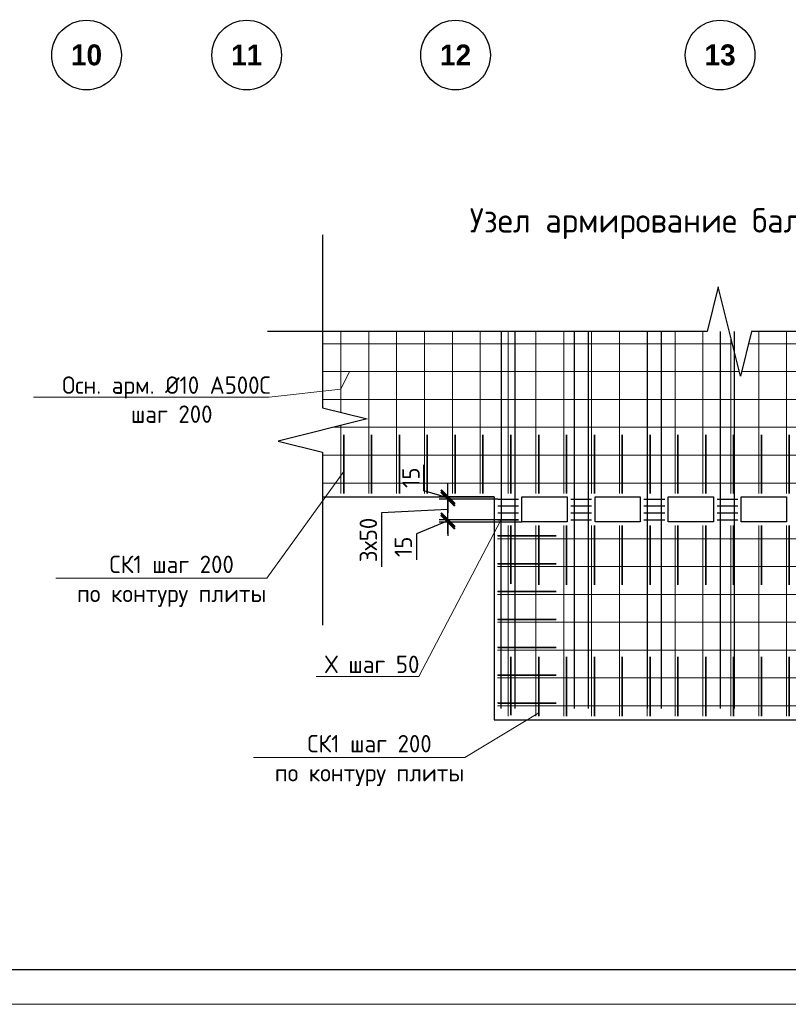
# Model space of a CAD drawing. Header units: millimetres. Extents: x -42044588 to 856694, y -806701 to 941911.
# Tile 981 of 1056: x -69050 to -58011, y -155548 to -141408. Entities that reach past the tile are written whole.
import ezdxf
from ezdxf import colors
from ezdxf.entities.mleader import LeaderData, LeaderLine
from ezdxf.math import Vec2, Vec3

# ---------------------------------------------------------------- set-up
doc = ezdxf.new("R2010")
doc.units = ezdxf.units.MM
doc.linetypes.add('______5', pattern=[1100, 800, -100, 100, -100])
for name, color, linetype, lineweight in [('RAZMER', 100, 'Continuous', 15), ('Выноски', 20, 'Continuous', 20), ('Оси', 40, '______5', 18), ('Перекрытие ж_бетон', 1, 'Continuous', 30), ('подоснова', 151, 'Continuous', 5), ('поз.', 2, 'Continuous', 25), ('РАЗМЕРЫ', 1, 'Continuous', 9), ('Текст', 7, 'Continuous', 25), ('ТОНКИЕ', 7, 'Continuous', 9), ('Узлы', 7, 'Continuous', 0)]:
    doc.layers.add(name, color=color, linetype=linetype, lineweight=lineweight)
doc.layers.add('ТОЛСТЫЕ_ОСНОВНЫЕ', color=6, linetype='Continuous')
doc.styles.add('Century Gothic', font='GOTHIC.TTF')
doc.styles.add('GOST-2.304_Type-B', font='GOST_Common.ttf')
doc.styles.add('ГОСТ', font='GOST_Common.ttf')
doc.dimstyles.new('СПДС', dxfattribs={"dimscale": 100, "dimtxt": 2.5, "dimasz": 2, "dimexe": 1.25, "dimexo": 0, "dimtad": 1, "dimdec": 0, "dimrnd": 5, "dimtxsty": 'GOST-2.304_Type-B', "dimblk": 'ARCHTICK', "dimcen": 2.5, "dimdle": 2, "dimclrd": 1, "dimclre": 1, "dimclrt": 1, "dimadec": 0, "dimazin": 2, "dimtfac": 0.75, "dimtdec": 0, "dimtmove": 1, "dimatfit": 3, "dimfxl": 0, "dimtolj": 1, "dimarcsym": 0})

# ---------------------------------------------------------------- blocks, each defined once
blk = doc.blocks.new('A$Cd09756da')
at = {"layer": 'Текст', "color": 7, "attachment_point": 1, "style": 'ГОСТ'}
for s, width, heights, insert, char_height in [('\\pi594.35517;{\\fTimes New Roman|b0|i0|c204|p18;\\C256;Строительство жилого комплекса со  встроенными помещениями \\P\\pi1441.86779;общественного-делового, коммерческого назначения и \\P\\pi41.3631;поликлиническим учреждением по адресу: г. Чита, ул. 1-я Коллективная}', 11543.07, [0], (-11741, 4333), 250), ('\\pi389.01406;{\\fTimes New Roman|b0|i0|c204|p18;\\C256;«Жилой дом со встроенными помещениями \\P\\pi641.91601;общественно-делового и коммерческого \\P\\pi302.06381;назначения на первом этаже здания», поз. 3.1\\P}', 7000, [1500], (-12014, 2803), 225)]:
    blk.add_mtext_dynamic_manual_height_columns(s, width=width, gutter_width=12.5, heights=heights, dxfattribs=dict(at, insert=insert, char_height=char_height))
blk = doc.blocks.new('NSY101')
at = {"color": 0, "linetype": 'ByBlock', "lineweight": -2}
blk.add_circle((0, 0), 50, dxfattribs=at)
blk = doc.blocks.new('СЛОЖНЫЙ_ОБЪЕКТ_37')
at = {"layer": 'Оси', "color": 16, "linetype": 'Continuous', "lineweight": 25, "transparency": 33554687, "xscale": 9.999999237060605, "yscale": 9.999999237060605, "zscale": 9.999999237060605}
blk.add_blockref('NSY101', (36213, -43009), dxfattribs=at)
at = {"layer": 'Оси', "color": 16, "linetype": 'Continuous', "lineweight": 25, "transparency": 33554687, "insert": (36213, -43009), "char_height": 300, "width": 620, "attachment_point": 5, "style": 'Century Gothic'}
blk.add_mtext('\\A1;{\\fCentury Gothic|i0|b1;\\H300.000000;\\W1.000000;\\C16;10}\\P', dxfattribs=at)
blk = doc.blocks.new('СЛОЖНЫЙ_ОБЪЕКТ_38')
at = {"layer": 'Оси', "color": 16, "linetype": 'Continuous', "lineweight": 25, "transparency": 33554687, "xscale": 9.999999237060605, "yscale": 9.999999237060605, "zscale": 9.999999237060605}
blk.add_blockref('NSY101', (38513, -43009), dxfattribs=at)
at = {"layer": 'Оси', "color": 16, "linetype": 'Continuous', "lineweight": 25, "transparency": 33554687, "insert": (38513, -43009), "char_height": 300, "width": 620, "attachment_point": 5, "style": 'Century Gothic'}
blk.add_mtext('\\A1;{\\fCentury Gothic|i0|b1;\\H300.000000;\\W1.000000;\\C16;11}\\P', dxfattribs=at)
blk = doc.blocks.new('СЛОЖНЫЙ_ОБЪЕКТ_39')
at = {"layer": 'Оси', "color": 16, "linetype": 'Continuous', "lineweight": 25, "transparency": 33554687, "xscale": 9.999999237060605, "yscale": 9.999999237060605, "zscale": 9.999999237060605}
blk.add_blockref('NSY101', (41513, -43009), dxfattribs=at)
at = {"layer": 'Оси', "color": 16, "linetype": 'Continuous', "lineweight": 25, "transparency": 33554687, "insert": (41513, -43009), "char_height": 300, "width": 620, "attachment_point": 5, "style": 'Century Gothic'}
blk.add_mtext('\\A1;{\\fCentury Gothic|i0|b1;\\H300.000000;\\W1.000000;\\C16;12}\\P', dxfattribs=at)
blk = doc.blocks.new('СЛОЖНЫЙ_ОБЪЕКТ_40')
at = {"layer": 'Оси', "color": 16, "linetype": 'Continuous', "lineweight": 25, "transparency": 33554687, "xscale": 9.999999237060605, "yscale": 9.999999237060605, "zscale": 9.999999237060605}
blk.add_blockref('NSY101', (45313, -43009), dxfattribs=at)
at = {"layer": 'Оси', "color": 16, "linetype": 'Continuous', "lineweight": 25, "transparency": 33554687, "insert": (45313, -43009), "char_height": 300, "width": 620, "attachment_point": 5, "style": 'Century Gothic'}
blk.add_mtext('\\A1;{\\fCentury Gothic|i0|b1;\\H300.000000;\\W1.000000;\\C16;13}\\P', dxfattribs=at)
blk = doc.blocks.new('оси блок 2')
at = {"layer": 'Оси', "color": 16, "linetype": 'Continuous', "lineweight": 25, "transparency": 33554687}
for name in ['СЛОЖНЫЙ_ОБЪЕКТ_37', 'СЛОЖНЫЙ_ОБЪЕКТ_38', 'СЛОЖНЫЙ_ОБЪЕКТ_39', 'СЛОЖНЫЙ_ОБЪЕКТ_40']:
    blk.add_blockref(name, (-90418.2, -305420.5), dxfattribs=at)
blk = doc.blocks.new('основная сетка узел плиты')
at = {"layer": 'поз.', "linetype": 'Continuous', "elevation": 200}
blk.add_lwpolyline([(52344, -176314), (45774, -176314)], dxfattribs=at)
at = {"layer": 'РАЗМЕРЫ', "color": 9, "true_color": 0xc7c8ca, "elevation": 200}
for points in [[(39875, -176314), (39875, -177473)], [(40275, -176314), (40275, -178639)], [(40675, -176314), (40675, -178639)], [(41075, -176314), (41075, -178639)], [(41475, -176314), (41475, -178639)], [(41875, -176314), (41875, -178639)], [(42275, -176314), (42275, -178639)], [(42675, -176314), (42675, -178639)], [(43075, -176314), (43075, -178639)], [(43475, -176314), (43475, -178639)], [(43875, -176314), (43875, -178639)], [(44275, -176314), (44275, -178639)], [(44675, -176314), (44675, -178639)], [(45075, -176314), (45075, -178639)], [(45875, -176314), (45875, -178639)], [(46275, -176314), (46275, -178639)], [(46675, -176314), (46675, -178639)], [(47075, -176314), (47075, -178639)], [(47475, -176314), (47475, -178639)], [(47875, -176314), (47875, -178639)], [(48275, -176314), (48275, -178639)], [(48675, -176314), (48675, -178639)], [(49075, -176314), (49075, -178639)], [(49475, -176314), (49475, -178639)], [(49875, -176314), (49875, -178639)], [(50275, -176314), (50275, -177800)], [(45475, -176400), (45475, -178639)], [(39611, -176489), (45498, -176489)], [(45730, -176489), (50566, -176489)], [(39611, -176889), (45598, -176889)], [(45630, -176889), (50566, -176889)], [(39611, -177289), (50566, -177289)], [(39765, -177689), (50720, -177689)], [(39875, -177661), (39875, -178639)], [(50275, -177975), (50275, -178639)], [(39611, -178089), (50566, -178089)], [(39611, -178489), (50566, -178489)], [(42275, -179099), (42275, -181839)], [(42675, -179099), (42675, -181839)], [(43075, -179099), (43075, -181839)], [(43475, -179099), (43475, -181839)], [(43875, -179099), (43875, -181839)], [(44275, -179099), (44275, -181839)], [(44675, -179099), (44675, -181839)], [(45075, -179099), (45075, -181839)], [(45475, -179099), (45475, -181839)], [(45875, -179099), (45875, -181839)], [(46275, -179099), (46275, -181839)], [(46675, -179099), (46675, -181839)], [(47075, -179099), (47075, -181839)], [(47475, -179099), (47475, -181839)], [(47875, -179099), (47875, -181839)], [(48275, -179099), (48275, -181839)], [(48675, -179099), (48675, -181839)], [(42126, -179289), (48725, -179289)], [(42126, -179689), (48725, -179689)], [(42126, -180089), (48725, -180089)], [(42126, -180489), (48725, -180489)], [(42126, -180889), (48725, -180889)], [(42126, -181289), (48725, -181289)], [(42126, -181689), (48725, -181689)]]:
    blk.add_lwpolyline(points, dxfattribs=at)
at = {"layer": 'РАЗМЕРЫ', "color": 252, "lineweight": 35, "true_color": 0x939598, "elevation": 200}
for points in [[(39915, -178639), (39915, -178639), (39915, -177799)], [(40315, -178639), (40315, -178639), (40315, -177799)], [(40715, -178639), (40715, -178639), (40715, -177799)], [(41115, -178639), (41115, -178639), (41115, -177799)], [(41515, -178639), (41515, -178639), (41515, -177799)], [(41915, -178639), (41915, -178639), (41915, -177799)], [(42315, -178639), (42315, -178639), (42315, -177799)], [(42715, -178639), (42715, -178639), (42715, -177799)], [(43115, -178639), (43115, -178639), (43115, -177799)], [(43515, -178639), (43515, -178639), (43515, -177799)], [(43915, -178639), (43915, -178639), (43915, -177799)], [(44315, -178639), (44315, -178639), (44315, -177799)], [(44715, -178639), (44715, -178639), (44715, -177799)], [(45115, -178639), (45115, -178639), (45115, -177799)], [(45515, -178639), (45515, -178639), (45515, -177799)], [(45915, -178639), (45915, -178639), (45915, -177799)], [(46315, -178639), (46315, -178639), (46315, -177799)], [(46715, -178639), (46715, -178639), (46715, -177799)], [(47115, -178639), (47115, -178639), (47115, -177799)], [(47515, -178639), (47515, -178639), (47515, -177799)], [(47915, -178639), (47915, -178639), (47915, -177799)], [(48315, -178639), (48315, -178639), (48315, -177799)], [(48715, -178639), (48715, -178639), (48715, -177799)], [(49115, -178639), (49115, -178639), (49115, -177799)], [(49515, -178639), (49515, -178639), (49515, -177799)], [(49915, -178639), (49915, -178639), (49915, -177799)], [(50315, -178639), (50315, -178639), (50315, -177985)], [(42315, -179937), (42315, -179937), (42315, -179097)], [(42715, -179951), (42715, -179951), (42715, -179097)], [(43115, -179951), (43115, -179951), (43115, -179097)], [(43515, -179951), (43515, -179951), (43515, -179097)], [(43915, -179951), (43915, -179951), (43915, -179097)], [(44315, -179951), (44315, -179951), (44315, -179097)], [(44715, -179951), (44715, -179951), (44715, -179097)], [(45115, -179951), (45115, -179951), (45115, -179097)], [(45515, -179951), (45515, -179951), (45515, -179097)], [(45915, -179951), (45915, -179951), (45915, -179097)], [(46315, -179951), (46315, -179951), (46315, -179097)], [(46715, -179951), (46715, -179951), (46715, -179097)], [(47115, -179951), (47115, -179951), (47115, -179097)], [(47515, -179951), (47515, -179951), (47515, -179097)], [(47915, -179951), (47915, -179951), (47915, -179097)], [(48315, -179951), (48315, -179951), (48315, -179097)], [(42128, -179249), (42128, -179249), (42968, -179249)], [(48723, -179249), (48723, -179249), (47883, -179249)], [(42128, -179649), (42128, -179649), (42968, -179649)], [(48723, -179649), (48723, -179649), (47883, -179649)], [(42128, -180049), (42128, -180049), (42968, -180049)], [(48723, -180049), (48723, -180049), (47883, -180049)], [(42128, -180449), (42128, -180449), (42968, -180449)], [(48723, -180449), (48723, -180449), (47883, -180449)], [(42128, -180849), (42128, -180849), (42968, -180849)], [(42315, -181824), (42315, -181824), (42315, -180984)], [(42715, -181839), (42715, -181839), (42715, -180984)], [(43115, -181839), (43115, -181839), (43115, -180984)], [(43515, -181839), (43515, -181839), (43515, -180984)], [(43915, -181839), (43915, -181839), (43915, -180984)], [(44315, -181839), (44315, -181839), (44315, -180984)], [(44715, -181839), (44715, -181839), (44715, -180984)], [(45115, -181839), (45115, -181839), (45115, -180984)], [(45515, -181839), (45515, -181839), (45515, -180984)], [(45915, -181839), (45915, -181839), (45915, -180984)], [(46315, -181839), (46315, -181839), (46315, -180984)], [(46715, -181839), (46715, -181839), (46715, -180984)], [(47115, -181839), (47115, -181839), (47115, -180984)], [(47515, -181839), (47515, -181839), (47515, -180984)], [(48723, -180849), (48723, -180849), (47883, -180849)], [(47915, -181839), (47915, -181839), (47915, -180984)], [(48315, -181839), (48315, -181839), (48315, -180984)], [(42128, -181249), (42128, -181249), (42968, -181249)], [(48723, -181249), (48723, -181249), (47883, -181249)], [(42128, -181649), (42128, -181649), (42968, -181649)], [(48723, -181649), (48723, -181649), (47883, -181649)]]:
    blk.add_lwpolyline(points, dxfattribs=at)
blk = doc.blocks.new('_None')
blk = doc.blocks.new('_ArchTick')
at = {"color": 0, "linetype": 'ByBlock', "const_width": 0.15}
blk.add_lwpolyline([(-0.5, -0.5), (0.5, 0.5)], dxfattribs=at)
blk = doc.blocks.new('*D1471')
at = {"layer": 'DEFPOINTS', "color": 0, "transparency": 16777216}
for p in [(-62900, -148592), (-61886, -148592, 0), (-61836, -148622, 0)]:
    blk.add_point(p, dxfattribs=at)
at = {"layer": 'РАЗМЕРЫ', "color": 1, "lineweight": -2, "transparency": 16777216}
for p, q in [((-62900, -148592), (-62900, -148392)), ((-62900, -148607), (-63353, -148790)), ((-61886, -148592), (-63025, -148592)), ((-62900, -148622), (-62900, -148592)), ((-62900, -148622), (-62900, -148592)), ((-61836, -148622), (-63025, -148622)), ((-62900, -148622), (-62900, -148822)), ((-63353, -148790), (-63353, -149165))]:
    blk.add_line(p, q, dxfattribs=at)
at = {"layer": 'РАЗМЕРЫ', "color": 1, "lineweight": -2, "transparency": 16777216, "xscale": 200, "yscale": 200, "zscale": 200}
for p, rotation in [((-62900, -148592), 270), ((-62900, -148622), 90)]:
    blk.add_blockref('_ArchTick', p, dxfattribs=dict(at, rotation=rotation))
at = {"layer": 'РАЗМЕРЫ', "color": 1, "lineweight": 0, "transparency": 16777216, "insert": (-63540, -148978), "char_height": 250, "attachment_point": 5, "rotation": 90, "style": 'GOST-2.304_Type-B'}
blk.add_mtext('\\A1;15', dxfattribs=at)
blk = doc.blocks.new('*D1472')
at = {"layer": 'DEFPOINTS', "color": 0, "transparency": 16777216}
for p in [(-62900, -148292), (-62185, -148292, 0), (-61886, -148592, 0)]:
    blk.add_point(p, dxfattribs=at)
at = {"layer": 'РАЗМЕРЫ', "color": 1, "lineweight": -2, "transparency": 16777216}
for p, q in [((-62900, -148792), (-62900, -148092)), ((-62185, -148292), (-63025, -148292)), ((-62900, -148442), (-63855, -148492)), ((-63855, -148492), (-63855, -149267)), ((-61886, -148592), (-63025, -148592))]:
    blk.add_line(p, q, dxfattribs=at)
at = {"layer": 'РАЗМЕРЫ', "color": 1, "lineweight": -2, "transparency": 16777216, "xscale": 200, "yscale": 200, "zscale": 200}
for p, rotation in [((-62900, -148292), 90), ((-62900, -148592), 270)]:
    blk.add_blockref('_ArchTick', p, dxfattribs=dict(at, rotation=rotation))
at = {"layer": 'РАЗМЕРЫ', "color": 1, "lineweight": 0, "transparency": 16777216, "insert": (-64043, -148880), "char_height": 250, "attachment_point": 5, "rotation": 90, "style": 'GOST-2.304_Type-B'}
blk.add_mtext('\\A1;3х50', dxfattribs=at)
blk = doc.blocks.new('*D1473')
at = {"layer": 'DEFPOINTS', "color": 0, "transparency": 16777216}
for p in [(-62900, -148262), (-62235, -148262), (-62185, -148292, 0)]:
    blk.add_point(p, dxfattribs=at)
at = {"layer": 'РАЗМЕРЫ', "color": 1, "lineweight": -2, "transparency": 16777216}
for p, q in [((-63244, -148174), (-63244, -147799)), ((-62900, -148277), (-63244, -148174)), ((-62900, -148262), (-62900, -148062)), ((-62235, -148262), (-63025, -148262)), ((-62185, -148292), (-63025, -148292)), ((-62900, -148292), (-62900, -148262)), ((-62900, -148292), (-62900, -148262)), ((-62900, -148292), (-62900, -148492))]:
    blk.add_line(p, q, dxfattribs=at)
at = {"layer": 'РАЗМЕРЫ', "color": 1, "lineweight": -2, "transparency": 16777216, "xscale": 200, "yscale": 200, "zscale": 200}
for p, rotation in [((-62900, -148262), 270), ((-62900, -148292), 90)]:
    blk.add_blockref('_ArchTick', p, dxfattribs=dict(at, rotation=rotation))
at = {"layer": 'РАЗМЕРЫ', "color": 1, "lineweight": 0, "transparency": 16777216, "insert": (-63431, -147986), "char_height": 250, "attachment_point": 5, "rotation": 90, "style": 'GOST-2.304_Type-B'}
blk.add_mtext('\\A1;15', dxfattribs=at)
blk = doc.blocks.new('*U6686')
at = {"layer": 'ТОЛСТЫЕ_ОСНОВНЫЕ', "color": 6}
blk.add_lwpolyline([(20, 5), (886, 5), (886, 415), (20, 415)], close=True, dxfattribs=at)
at = {"layer": 'ТОНКИЕ'}
blk.add_lwpolyline([(0, 0), (891, 0), (891, 420), (0, 420)], close=True, dxfattribs=at)

msp = doc.modelspace()

# ---------------------------------------------------------------- linework, layer by layer
at = {"layer": 'RAZMER', "lineweight": 30}
for points, elevation in [([(-62137.221, -145886.677), (-62137.391, -151301.68)], 0.249), ([(-61937.221, -145886.677), (-61937.391, -151301.68)], 0.249), ([(-61087.061, -145886.677), (-61087.231, -151301.68)], 0.071), ([(-60887.061, -145886.677), (-60887.231, -151301.68)], 0.071), ([(-60037.274, -145886.677), (-60037.444, -151301.68)], 0.285), ([(-59837.274, -145886.677), (-59837.444, -151301.68)], 0.285), ([(-58987.115, -145886.677), (-58987.284, -151301.68)], 0.107), ([(-58787.115, -145886.677), (-58787.284, -151301.68)], 0.107), ([(-62184.811, -148291.68), (-61886.458, -148291.68)], -0.036), ([(-61134.651, -148291.68), (-60836.298, -148291.68)], -0.214), ([(-59034.704, -148291.68), (-58736.351, -148291.68)], -0.178), ([(-62184.811, -148391.68), (-61886.458, -148391.68)], -0.036), ([(-61134.651, -148391.68), (-60836.298, -148391.68)], -0.214), ([(-59034.704, -148391.68), (-58736.351, -148391.68)], -0.178), ([(-62184.811, -148491.68), (-61886.458, -148491.68)], -0.036), ([(-62184.811, -148591.68), (-61886.458, -148591.68)], -0.036), ([(-61134.651, -148491.68), (-60836.298, -148491.68)], -0.214), ([(-61134.651, -148591.68), (-60836.298, -148591.68)], -0.214), ([(-59034.704, -148491.68), (-58736.351, -148491.68)], -0.178), ([(-59034.704, -148591.68), (-58736.351, -148591.68)], -0.178)]:
    msp.add_lwpolyline(points, dxfattribs=dict(at, elevation=elevation))
for points in [[(-60084.864, -148291.68), (-59786.511, -148291.68)], [(-60084.864, -148391.68), (-59786.511, -148391.68)], [(-60084.864, -148491.68), (-59786.511, -148491.68)], [(-60084.864, -148591.68), (-59786.511, -148591.68)]]:
    msp.add_lwpolyline(points, dxfattribs=at)
at = {"layer": 'Перекрытие ж_бетон'}
msp.add_lwpolyline([(-64699.972, -148261.611), (-62234.811, -148261.611), (-62234.811, -151461.61), (-55535.731, -151461.61), (-55535.742, -148261.61), (-53745.337, -148261.61)], dxfattribs=at)
for points, elevation in [([(-61186.458, -148621.68), (-61836.458, -148621.68), (-61836.458, -148261.68), (-61186.458, -148261.68)], -0.036), ([(-60136.298, -148621.68), (-60786.298, -148621.68), (-60786.298, -148261.68), (-60136.298, -148261.68)], -0.214), ([(-58036.351, -148621.68), (-58686.351, -148621.68), (-58686.351, -148261.68), (-58036.351, -148261.68)], -0.178)]:
    msp.add_lwpolyline(points, close=True, dxfattribs=dict(at, elevation=elevation))
msp.add_lwpolyline([(-59086.511, -148621.68), (-59736.511, -148621.68), (-59736.511, -148261.68), (-59086.511, -148261.68)], close=True, dxfattribs=at)
at = {"layer": 'поз.', "linetype": 'Continuous'}
for points in [[(-64699.969, -144496.133), (-64699.969, -146980.133)], [(-59017.349, -145246.677), (-59177.349, -145886.677), (-65492.736, -145886.677)], [(-58537.349, -145886.677), (-58697.349, -146526.677), (-59017.349, -145246.677)], [(-64699.969, -146980.133), (-64059.969, -147140.133), (-65339.969, -147460.133)], [(-65339.969, -147460.133), (-64699.969, -147620.133), (-64699.969, -150104.134)]]:
    msp.add_lwpolyline(points, dxfattribs=at)

# ---------------------------------------------------------------- block references
at = {"xscale": 100, "yscale": 100, "zscale": 100}
msp.add_blockref('*U6686', (-106840.159, -155548.17), dxfattribs=at)
at = {"lineweight": 50, "ltscale": 100}
msp.add_blockref('A$Cd09756da', (-114599.263, -154806.226), dxfattribs=at)
at = {"layer": 'РАЗМЕРЫ'}
msp.add_blockref('оси блок 2', (-13885.049, 206513.559), dxfattribs=at)
at = {"layer": 'РАЗМЕРЫ', "lineweight": 35}
msp.add_blockref('основная сетка узел плиты', (-104311.133, 30427.112, -200.089), dxfattribs=at)

# ---------------------------------------------------------------- texts
at = {"ltscale": 100, "insert": (-133805.873, -133990.634), "char_height": 250, "attachment_point": 1, "style": 'ГОСТ'}
msp.add_mtext_dynamic_manual_height_columns('\\pi1250,t1750;1.^IПроизводство работ вести в строгом соответствии с требованиями СП 70.13330.2012 "Несущие и ограждающие конструкции" и проектом производства работ.{\\H1.83333x; }\\P2.^IПеред бетонированием арматуру и основание, на которую укладывается бетонная смесь, очистить от {\\H1.55556x; }ржавчины и грязи. {\\H1.64815x; }\\P3.^IБетонирование вести слоем на всю толщину  плит. Захватки при бетонировании должны быть отсечены {\\H1.61728x; }вертикальными швами. Бетон применять класса В25. Заполнителем для бетона служит щебень твердых пород, {\\H1.62757x; }наибольшая фракция щебня не должна превышать 40мм.{\\H1.62414x; }\\P4.^IВ процессе бетонирования обеспечить соблюдение защитных слоев и мест положения рабочей арматуры {\\H1.62529x; }согласно проекту. Материал фиксаторов для нижней арматуры фундаментных плит выбирается проектом производства {\\H1.6249x; }работ, исходя из конкретных возможностей строительной организации.{\\H1.62503x; }\\P5.^IПроектом принято соединение рабочих стержней арматуры монолитной плиты внахлестку (без сварки). {\\H1.72499x; }\\P6.^IСварные арматурные каркасы изготовить на заводе-изготовители. {\\H1.67917x; }\\P7.^IКрестообразные соединения стержней арматуры 1-го и 2-го рядов, а также 3-го и 4-го рядов между собой {\\H1.60694x; }выполнить вязкой отожженной проволокой диаметром 2,0-3,0 мм. Допускается применение специальных соединительных {\\H1.63102x; }элементов - пластмассовых или проволочных фиксаторов. Соединение арматуры допускается предусматривать не во всех {\\H1.62299x; }местах пересечения стержней арматуры. При этом должны быть связаны вязальной проволокой все пересечения стержней {\\H1.62567x; }в 2-х крайних рядах по периметру плит, остальные узлы могут быть соединены через узел в шахматном порядке (схему {\\H1.72478x; }вязки стержней см. на данном листе).{\\H1.77924x; }', width=18954.38214, gutter_width=12.5, heights=[0], dxfattribs=at)
at = {"layer": 'Выноски', "color": 240, "true_color": 0xed1f24, "insert": (-133506.987, -147666.657), "char_height": 250, "width": 18219.65973, "attachment_point": 1, "style": 'ГОСТ'}
msp.add_mtext('\\pi-500,l500;В выделенной области представлена замененная ( актуальная) версия. Содержание изменения см. в листе разрешения на внесение изменений{\\H1.025x; }', dxfattribs=at)
at = {"layer": 'Текст', "color": 7, "insert": (-126599.263, -153306.226), "char_height": 250, "attachment_point": 1, "style": 'ГОСТ'}
msp.add_mtext_dynamic_manual_height_columns('\\pi3500;\\P\\pi684.09091;Плита на отм. +9,900;+12,900;+15,900; \\P\\pi2700;(опалубка)', width=7000, gutter_width=12.5, heights=[1500], dxfattribs=at)
at = {"layer": 'Узлы', "color": 80, "linetype": 'Continuous', "lineweight": 0, "insert": (-58749.61, -144337.838, -400.178), "char_height": 350, "width": 10464.96038, "attachment_point": 5, "style": 'GOST-2.304_Type-B'}
msp.add_mtext('\\pi136.85;Узел армирование балконной плиты', dxfattribs=at)

# ---------------------------------------------------------------- dimensions: what is measured, and where the dimension line sits
at = {"layer": 'РАЗМЕРЫ', "lineweight": 0}
dim = msp.add_linear_dim(base=(-62900.003, -148261.611), p1=(-62184.811, -148291.68, -0.036), p2=(-62234.811, -148261.611), angle=90, dimstyle='СПДС', override={"dimlfac": 0.5, "dimrnd": 5}, dxfattribs=at)
dim.commit()
dim.dimension.update_dxf_attribs({"geometry": '*D1473', "text_midpoint": (-63431.253, -148111.021)})
dim = msp.add_linear_dim(base=(-62900.003, -148291.68), p1=(-61886.458, -148591.68, -0.036), p2=(-62184.811, -148291.68, -0.036), angle=90, text='3х50', dimstyle='СПДС', override={"dimlfac": 0.5, "dimrnd": 5}, dxfattribs=at)
dim.commit()
dim.dimension.update_dxf_attribs({"geometry": '*D1472', "text_midpoint": (-63855.377, -148554.982), "dimtype": 160})
dim = msp.add_linear_dim(base=(-62900.003, -148591.68), p1=(-61836.458, -148621.68, -0.036), p2=(-61886.458, -148591.68, -0.036), angle=90, dimstyle='СПДС', override={"dimlfac": 0.5, "dimrnd": 5}, dxfattribs=at)
dim.commit()
dim.dimension.update_dxf_attribs({"geometry": '*D1471', "text_midpoint": (-63352.732, -148852.749), "dimtype": 160})

# ---------------------------------------------------------------- leaders
at = {"layer": 'подоснова', "color": 2, "ltscale": 0.3}
ml = msp.add_multileader_mtext('Standard', dxfattribs=at)
ml.set_content('\\pxi0.391,qc;{\\C80;См. узел армирование балконной плиты}', color=2, style='GOST-2.304_Type-B')
ml.set_leader_properties(color=256, linetype='ByLayer', lineweight=15)
ml.set_arrow_properties(name='NONE')
ml.build(insert=Vec2(0, 0))
ml.multileader.update_dxf_attribs({"text_left_attachment_type": 6, "text_right_attachment_type": 6, "dogleg_length": 0.1, "arrow_head_size": 18})
ctx = ml.context
ctx.base_point, ctx.char_height, ctx.arrow_head_size, ctx.landing_gap_size, ctx.plane_origin = Vec3(-60874.293, -140663.338, 160), 250, 18, 20, Vec3(-70894.941, -134680.9, 160)
ctx.left_attachment, ctx.right_attachment, ctx.text_align_type = 6, 6, 1
notes = []
notes.append((ctx, [(0, (1, 1, 0), (-60874.393, -140663.338, 160), (1, 0), 0.1, [(0, [(-62471.438, -137997.886, 160)], 0, [])])]))
ctx.mtext.insert, ctx.mtext.alignment, ctx.mtext.flow_direction = Vec3(-57864.33, -140338.338, 160), 2, 5
ml = msp.add_multileader_mtext('Standard', dxfattribs=at)
ml.set_content('Осн. арм. %%C10 А500С\\P шаг 200', color=2, style='GOST-2.304_Type-B')
ml.set_leader_properties(color=256, linetype='ByLayer', lineweight=15)
ml.set_arrow_properties(name='NONE')
ml.build(insert=Vec2(0, 0))
ml.multileader.update_dxf_attribs({"text_left_attachment_type": 6, "text_right_attachment_type": 6, "dogleg_length": 0.1, "arrow_head_size": 18})
ctx = ml.context
ctx.base_point, ctx.char_height, ctx.arrow_head_size, ctx.landing_gap_size, ctx.plane_origin = Vec3(-68416.099, -146831.476, -200.089), 250, 18, 20, Vec3(-72574.47, -142623.056, -200.089)
ctx.left_attachment, ctx.right_attachment, ctx.text_align_type = 6, 6, 1
notes.append((ctx, [(1, (1, 1, 0), (-65469.181, -146831.476, -200.089), (-1, 0), 0.1, [(1, [(-64314.477, -146461.61, -200.089), (-64435.742, -146713.413, -200.089)], 0, [])])]))
ctx.mtext.insert, ctx.mtext.alignment, ctx.mtext.flow_direction = Vec3(-66942.69, -146531.476, -200.089), 2, 5
ml = msp.add_multileader_mtext('Standard', dxfattribs=at)
ml.set_content('СК1 шаг 200 \\Pпо контуру плиты', color=2, style='GOST-2.304_Type-B')
ml.set_leader_properties(color=256, linetype='ByLayer', lineweight=15)
ml.set_arrow_properties(name='NONE')
ml.build(insert=Vec2(0, 0))
ml.multileader.update_dxf_attribs({"text_left_attachment_type": 6, "text_right_attachment_type": 6, "dogleg_length": 0.1, "arrow_head_size": 18})
ctx = ml.context
ctx.base_point, ctx.char_height, ctx.arrow_head_size, ctx.landing_gap_size, ctx.plane_origin = Vec3(-68235.334, -149430.577), 250, 18, 20, Vec3(-72604.312, -145222.158)
ctx.left_attachment, ctx.right_attachment, ctx.text_align_type = 6, 6, 1
notes.append((ctx, [(1, (1, 1, 0), (-65499.022, -149430.577), (-1, 0), 0.1, [(0, [(-64395.742, -147894.855)], 0, [])])]))
ctx.mtext.insert, ctx.mtext.alignment, ctx.mtext.flow_direction = Vec3(-66867.228, -149105.577), 2, 5
ml = msp.add_multileader_mtext('Standard', dxfattribs=at)
ml.set_content('Х шаг 50 ', color=2, style='GOST-2.304_Type-B')
ml.set_leader_properties(color=256, linetype='ByLayer', lineweight=15)
ml.set_arrow_properties(name='NONE')
ml.build(insert=Vec2(0, 0))
ml.multileader.update_dxf_attribs({"text_left_attachment_type": 6, "text_right_attachment_type": 6, "dogleg_length": 0.1, "arrow_head_size": 18})
ctx = ml.context
ctx.base_point, ctx.char_height, ctx.arrow_head_size, ctx.landing_gap_size, ctx.plane_origin = Vec3(-64655.093, -150840.6, 0.249), 250, 18, 20, Vec3(-70345.876, -145921.482, 0.249)
ctx.left_attachment, ctx.right_attachment, ctx.text_align_type = 6, 6, 1
notes.append((ctx, [(1, (1, 1, 0), (-63318.781, -150840.6, 0.249), (-1, 0), 0.1, [(0, [(-62137.306, -148594.179, 0.249)], 0, [])])]))
ctx.mtext.insert, ctx.mtext.alignment, ctx.mtext.flow_direction = Vec3(-63986.987, -150540.6, 0.249), 2, 5
ml = msp.add_multileader_mtext('Standard', dxfattribs=at)
ml.set_content('СК1 шаг 200 \\Pпо контуру плиты', color=2, style='GOST-2.304_Type-B')
ml.set_leader_properties(color=256, linetype='ByLayer', lineweight=15)
ml.set_arrow_properties(name='NONE')
ml.build(insert=Vec2(0, 0))
ml.multileader.update_dxf_attribs({"text_left_attachment_type": 6, "text_right_attachment_type": 6, "dogleg_length": 0.1, "arrow_head_size": 18})
ctx = ml.context
ctx.base_point, ctx.char_height, ctx.arrow_head_size, ctx.landing_gap_size, ctx.plane_origin = Vec3(-65393.82, -152005.23, -200.089), 250, 18, 20, Vec3(-69804.312, -148687.437, -200.089)
ctx.left_attachment, ctx.right_attachment, ctx.text_align_type = 6, 6, 1
notes.append((ctx, [(1, (1, 1, 0), (-62657.508, -152005.23, -200.089), (-1, 0), 0.1, [(0, [(-61595.742, -151360.134, -200.089)], 0, [])])]))
ctx.mtext.insert, ctx.mtext.alignment, ctx.mtext.flow_direction = Vec3(-64025.714, -151680.23, -200.089), 2, 5
for ctx, leaders in notes:
    for number, flags, end, landing, length, lines in leaders:
        leader = LeaderData()
        leader.index, (leader.has_last_leader_line, leader.has_dogleg_vector, leader.attachment_direction) = number, flags
        leader.last_leader_point, leader.dogleg_vector, leader.dogleg_length = Vec3(end), Vec3(landing), length
        for number, points, colour, breaks in lines:
            line = LeaderLine()
            line.index, line.vertices, line.color, line.breaks = number, Vec3.list(points), colors.encode_raw_color(colour), breaks
            leader.lines.append(line)
        ctx.leaders.append(leader)

doc.saveas('drawing.dxf')
